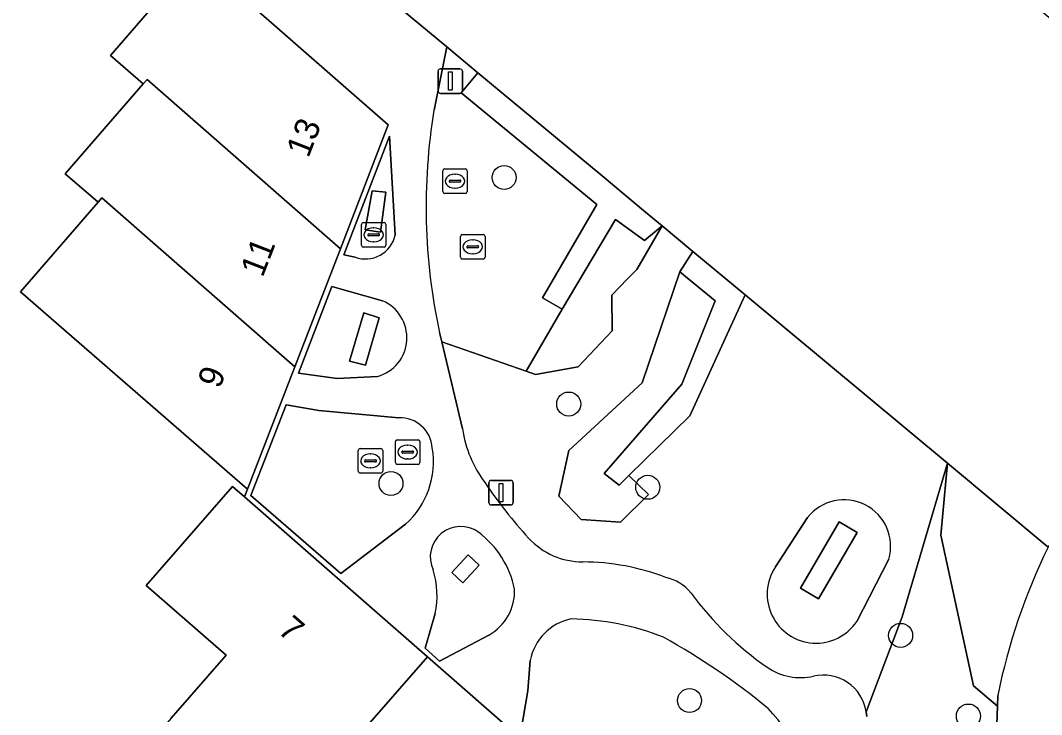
# Model space of a CAD drawing. Extents: x 160102 to 160934, y 382045 to 382923.
# Drawn here: x 160813.52 to 160855.17, y 382792.39 to 382820.68 of the extents above; entities that cross this region are included whole.
import ezdxf

# ---------------------------------------------------------------- set-up
doc = ezdxf.new("R2010")
doc.units = 0
for name, color, linetype in [('IMGEO_Boom', 7, 'Continuous'), ('IMGEO_Brandkraan', 7, 'Continuous'), ('IMGEO_Erf', 7, 'Continuous'), ('IMGEO_Groenvoorziening', 7, 'Continuous'), ('IMGEO_Haag', 7, 'Continuous'), ('IMGEO_Lichtmast', 7, 'Continuous'), ('IMGEO_Muur', 7, 'Continuous'), ('IMGEO_Pand', 7, 'Continuous'), ('IMGEO_Pand_nummerreeks', 7, 'Continuous'), ('IMGEO_Rioolput', 7, 'Continuous'), ('IMGEO_Voetpad_open', 7, 'Continuous')]:
    doc.layers.add(name, color=color, linetype=linetype)

msp = doc.modelspace()

# ---------------------------------------------------------------- linework, layer by layer
at = {"layer": 'IMGEO_Boom'}
for centre in [(160833.248, 382814.275), (160835.882, 382805.042), (160828.636, 382801.804), (160839.106, 382801.648), (160849.419, 382795.614), (160840.811, 382792.957), (160852.181, 382792.326)]:
    msp.add_circle(centre, 0.489, dxfattribs=at)
at = {"layer": 'IMGEO_Brandkraan'}
for p, q in [((160827.429, 382811.512), (160827.429, 382812.364)), ((160827.504, 382812.438), (160828.356, 382812.438)), ((160827.917, 382812.218), (160827.942, 382812.218)), ((160828.43, 382812.364), (160828.43, 382811.512)), ((160827.688, 382811.932), (160827.688, 382811.944)), ((160828.126, 382811.895), (160827.728, 382811.895)), ((160827.731, 382811.981), (160828.129, 382811.981)), ((160827.94, 382811.658), (160827.915, 382811.658)), ((160828.172, 382811.944), (160828.172, 382811.932)), ((160828.356, 382811.438), (160827.504, 382811.438))]:
    msp.add_line(p, q, dxfattribs=at)
for points in [[(160827.429, 382811.512), (160827.429, 382812.364)], [(160827.504, 382812.438), (160828.356, 382812.438)], [(160828.43, 382812.364), (160828.43, 382811.512)], [(160828.356, 382811.438), (160827.504, 382811.438)]]:
    msp.add_lwpolyline(points, dxfattribs=at)
for centre, radius, start, end in [((160827.506, 382812.362), 0.0765, 91.552, 178.448), ((160827.506, 382812.362), 0.0765, 91.552, 178.448), ((160828.354, 382812.362), 0.0765, 1.552, 88.448), ((160828.354, 382812.362), 0.0765, 1.552, 88.448), ((160827.728, 382811.941), 0.0403, 85.8775, 175.7526), ((160827.725, 382811.931), 0.0366, 178.938, 274.7102), ((160828.129, 382811.938), 0.043, 264.8664, 352.4533), ((160828.133, 382811.943), 0.0386, 1.7309, 96.639), ((160827.506, 382811.514), 0.0765, 181.552, 268.448), ((160827.506, 382811.514), 0.0765, 181.552, 268.448), ((160828.354, 382811.514), 0.0765, 271.552, 358.448), ((160828.354, 382811.514), 0.0765, 271.552, 358.448)]:
    msp.add_arc(centre, radius, start, end, dxfattribs=at)
for centre, major_axis, ratio, start_param, end_param in [((160827.916, 382811.938), (-0.387, 0.002), 0.722429, 4.712389, 7.853982), ((160827.941, 382811.938), (-0.39, 0.002), 0.717154, 1.570796, 4.712389)]:
    msp.add_ellipse(centre, major_axis=major_axis, ratio=ratio, start_param=start_param, end_param=end_param, dxfattribs=at)
at = {"layer": 'IMGEO_Erf'}
msp.add_lwpolyline([(160819.678, 382792.24), (160821.912, 382794.804), (160818.654, 382797.641), (160822.175, 382801.683), (160822.666, 382801.256), (160822.79, 382801.577), (160813.524, 382809.618), (160816.69, 382813.266), (160815.353, 382814.426), (160818.531, 382818.089), (160817.192, 382819.251), (160819.228, 382821.592)], dxfattribs=at)
at = {"layer": 'IMGEO_Groenvoorziening'}
for points in [[(160831.497, 382817.73), (160832.176, 382818.546), (160830.912, 382819.594), (160830.39, 382817.018)], [(160830.616, 382807.951), (160830.705, 382807.581), (160834.153, 382806.385), (160835.62, 382808.914), (160834.811, 382809.371), (160837.033, 382813.176), (160831.497, 382817.73)], [(160851.324, 382802.631), (160843.075, 382809.488), (160840.817, 382804.56), (160838.338, 382802.125), (160839.135, 382801.355), (160838.001, 382800.221), (160836.392, 382800.338), (160835.487, 382801.293), (160835.892, 382803.153), (160838.88, 382805.9), (160840.414, 382810.423), (160840.94, 382811.263), (160839.688, 382812.303), (160838.656, 382810.523), (160838.287, 382810.143), (160837.647, 382809.484), (160837.656, 382808.028), (160836.266, 382806.553), (160834.535, 382806.252), (160834.153, 382806.385), (160830.705, 382807.581), (160831.554, 382804.037)], [(160828.292, 382809.244), (160826.222, 382809.826), (160824.87, 382806.301), (160826.445, 382806.087), (160828.087, 382806.166)], [(160828.955, 382804.486), (160825.689, 382804.772), (160824.36, 382805.011), (160822.917, 382801.319), (160826.589, 382798.13), (160829.23, 382800.141)], [(160853.705, 382781.324), (160853.157, 382786.784), (160853.365, 382792.729), (160852.387, 382793.551), (160851.065, 382799.698), (160851.324, 382802.631), (160849.48, 382796.37), (160848.016, 382792.502), (160848.036, 382792.303)], [(160848.016, 382792.502), (160849.48, 382796.37), (160851.324, 382802.631)], [(160855.437, 382799.212), (160851.324, 382802.631), (160851.065, 382799.698), (160852.387, 382793.551), (160853.365, 382792.729), (160853.38, 382793.168)], [(160845.625, 382800.412), (160844.316, 382798.407)], [(160844.316, 382798.407), (160845.625, 382800.412)], [(160847.632, 382796.181), (160848.936, 382798.721)], [(160848.936, 382798.721), (160847.632, 382796.181)], [(160830.44, 382796.503), (160830.029, 382795.085), (160830.609, 382794.566), (160832.626, 382795.626)], [(160834.312, 382794.594), (160834.211, 382793.359), (160833.928, 382791.677), (160848.357, 382779.075), (160844.771, 382774.96), (160847.383, 382775.65)]]:
    msp.add_lwpolyline(points, dxfattribs=at)
for points in [[(160839.015, 382812.863), (160837.242, 382814.337), (160832.176, 382818.546), (160831.497, 382817.73), (160837.033, 382813.176), (160834.811, 382809.371), (160835.62, 382808.914), (160837.791, 382812.562), (160838.973, 382811.707), (160839.688, 382812.303)], [(160828.429, 382813.672), (160827.871, 382813.734), (160827.586, 382812.136), (160828.205, 382812.052)], [(160837.647, 382809.484), (160838.287, 382810.143), (160838.656, 382810.523), (160839.688, 382812.303), (160838.973, 382811.707), (160837.791, 382812.562), (160835.62, 382808.914), (160834.153, 382806.385), (160834.535, 382806.252), (160836.266, 382806.553), (160837.656, 382808.028)], [(160840.414, 382810.423), (160841.854, 382809.254), (160840.49, 382805.855), (160837.332, 382802.205), (160837.936, 382801.731), (160838.338, 382802.125), (160840.817, 382804.56), (160843.075, 382809.488), (160840.94, 382811.263)], [(160840.414, 382810.423), (160838.88, 382805.9), (160835.892, 382803.153), (160835.487, 382801.293), (160836.392, 382800.338), (160838.001, 382800.221), (160839.135, 382801.355), (160838.338, 382802.125), (160837.936, 382801.731), (160837.332, 382802.205), (160840.49, 382805.855), (160841.854, 382809.254)], [(160828.152, 382808.554), (160827.525, 382808.754), (160826.94, 382806.785), (160827.596, 382806.626)], [(160827.596, 382806.626), (160826.94, 382806.785), (160827.525, 382808.754), (160828.152, 382808.554)], [(160847.648, 382799.804), (160846.911, 382800.235), (160845.331, 382797.535), (160846.068, 382797.104)], [(160846.068, 382797.104), (160845.331, 382797.535), (160846.911, 382800.235), (160847.648, 382799.804)], [(160832.23, 382798.474), (160831.785, 382798.899), (160831.121, 382798.171), (160831.562, 382797.752)], [(160831.562, 382797.752), (160831.121, 382798.171), (160831.785, 382798.899), (160832.23, 382798.474)]]:
    msp.add_lwpolyline(points, close=True, dxfattribs=at)
for centre, radius, start, end in [((160854.299, 382813.078), 24.232, 170.6415, 192.2142), ((160827.649, 382807.741), 1.635, 285.5474, 66.8319), ((160828.997, 382803.159), 1.327, 4.0022, 91.8105), ((160836.262, 382804.701), 4.755, 188.0272, 217.1425), ((160826.938, 382802.691), 3.429, 311.9412, 9.4081), ((160849.473, 382813.379), 20.553, 214.1895, 222.1945), ((160847.115, 382799.243), 1.894, 343.9924, 141.8988), ((160847.115, 382799.243), 1.894, 343.9924, 141.8988), ((160831.478, 382798.811), 1.24, 54.2274, 205.1943), ((160829.897, 382796.725), 3.857, 11.5619, 53.2845), ((160836.465, 382801.634), 3.027, 222.8573, 269.8731), ((160878.164, 382788.105), 25.296, 153.9548, 168.4544), ((160836.402, 382788.883), 9.724, 69.2432, 89.6686), ((160845.974, 382797.293), 1.997, 146.1031, 326.1507), ((160845.974, 382797.293), 1.997, 146.1031, 326.1507), ((160826.917, 382797.229), 3.597, 348.3584, 17.0452), ((160839.45, 382796.207), 1.813, 38.3848, 77.3129), ((160831.624, 382797.419), 2.054, 299.2134, 2.2107), ((160851.565, 382805.22), 13.288, 216.4104, 235.1618), ((160836.421, 382794.178), 2.15, 101.7055, 168.8398), ((160835.816, 382785.552), 10.732, 68.5065, 89.0962), ((160825.413, 382769.842), 29.424, 50.7843, 60.8438), ((160845.333, 382796.278), 2.388, 235.329, 282.8798), ((160846.262, 382792.218), 1.777, 9.2079, 102.8971), ((160831.959, 382781.996), 16.083, 7.4715, 41.4355)]:
    msp.add_arc(centre, radius, start, end, dxfattribs=at)
at = {"layer": 'IMGEO_Haag'}
for points in [[(160832.176, 382818.546), (160831.497, 382817.73), (160837.033, 382813.176), (160834.811, 382809.371), (160835.62, 382808.914), (160837.791, 382812.562), (160838.973, 382811.707), (160839.688, 382812.303), (160839.015, 382812.863), (160837.242, 382814.337)], [(160828.205, 382812.052), (160828.429, 382813.672), (160827.871, 382813.734), (160827.586, 382812.136)], [(160840.414, 382810.423), (160841.854, 382809.254), (160840.49, 382805.855), (160837.332, 382802.205), (160837.936, 382801.731), (160838.338, 382802.125), (160840.817, 382804.56), (160843.075, 382809.488), (160840.94, 382811.263)], [(160828.152, 382808.554), (160827.525, 382808.754), (160826.94, 382806.785), (160827.596, 382806.626)], [(160847.648, 382799.804), (160846.911, 382800.235), (160845.331, 382797.535), (160846.068, 382797.104)], [(160832.23, 382798.474), (160831.785, 382798.899), (160831.121, 382798.171), (160831.562, 382797.752)]]:
    msp.add_lwpolyline(points, close=True, dxfattribs=at)
at = {"layer": 'IMGEO_Lichtmast'}
for p, q in [((160830.657, 382818.704), (160831.447, 382818.704)), ((160831.447, 382818.704), (160830.657, 382818.704)), ((160830.557, 382817.804), (160830.557, 382818.604)), ((160830.557, 382818.604), (160830.557, 382817.804)), ((160831.547, 382818.604), (160831.547, 382817.804)), ((160831.547, 382817.804), (160831.547, 382818.604)), ((160831.447, 382817.704), (160830.657, 382817.704)), ((160830.657, 382817.704), (160831.447, 382817.704)), ((160832.628, 382801.031), (160832.628, 382801.831)), ((160832.628, 382801.831), (160832.628, 382801.031)), ((160832.728, 382801.931), (160833.518, 382801.931)), ((160833.518, 382801.931), (160832.728, 382801.931)), ((160833.618, 382801.831), (160833.618, 382801.031)), ((160833.618, 382801.031), (160833.618, 382801.831)), ((160833.518, 382800.931), (160832.728, 382800.931)), ((160832.728, 382800.931), (160833.518, 382800.931))]:
    msp.add_line(p, q, dxfattribs=at)
for points in [[(160830.977, 382818.579), (160831.127, 382818.579), (160831.127, 382817.829), (160830.977, 382817.829), (160830.977, 382818.579)], [(160833.048, 382801.806), (160833.198, 382801.806), (160833.198, 382801.056), (160833.048, 382801.056), (160833.048, 382801.806)]]:
    msp.add_lwpolyline(points, dxfattribs=at)
for centre, start, end in [((160830.657, 382818.604), 90, 180), ((160830.657, 382818.604), 90, 180), ((160831.447, 382818.604), 0, 90), ((160831.447, 382818.604), 360, 90), ((160830.657, 382817.804), 180, 270), ((160830.657, 382817.804), 180, 270), ((160831.447, 382817.804), 270, 0), ((160831.447, 382817.804), 270, 0), ((160832.728, 382801.831), 90, 180), ((160832.728, 382801.831), 90, 180), ((160833.518, 382801.831), 0, 90), ((160833.518, 382801.831), 360, 90), ((160832.728, 382801.031), 180, 270), ((160832.728, 382801.031), 180, 270), ((160833.518, 382801.031), 270, 0), ((160833.518, 382801.031), 270, 0)]:
    msp.add_arc(centre, 0.1, start, end, dxfattribs=at)
at = {"layer": 'IMGEO_Muur'}
msp.add_lwpolyline([(160822.79, 382801.577), (160822.666, 382801.256)], dxfattribs=at)
at = {"layer": 'IMGEO_Pand'}
msp.add_lwpolyline([(160825.02, 382824.486), (160830.912, 382819.594), (160832.176, 382818.546), (160837.242, 382814.337), (160839.015, 382812.863), (160839.688, 382812.303), (160840.94, 382811.263), (160843.075, 382809.488), (160851.324, 382802.631), (160855.437, 382799.212), (160856.916, 382801.001), (160857.25, 382801.382), (160860.821, 382798.413), (160860.5, 382798.028), (160859.026, 382796.237), (160862.138, 382793.636), (160865.13, 382791.163), (160865.965, 382790.473), (160870.234, 382786.936), (160870.621, 382786.622), (160878.006, 382802.366), (160869.704, 382809.079), (160869.624, 382808.98), (160837.27, 382835.986)], dxfattribs=at)
for points in [[(160818.531, 382818.089), (160818.687, 382818.268), (160826.573, 382811.372), (160828.523, 382816.423), (160822.575, 382821.627), (160820.69, 382823.277), (160819.228, 382821.592), (160817.192, 382819.251)], [(160816.69, 382813.266), (160816.841, 382813.44), (160824.713, 382806.555), (160826.573, 382811.372), (160818.687, 382818.268), (160818.531, 382818.089), (160815.353, 382814.426)], [(160816.69, 382813.266), (160813.524, 382809.618), (160822.79, 382801.577), (160824.713, 382806.555), (160816.841, 382813.44)], [(160821.733, 382785.145), (160830.12, 382794.741), (160822.666, 382801.256), (160822.175, 382801.683), (160818.654, 382797.641), (160821.912, 382794.804), (160819.678, 382792.24), (160819.022, 382791.486), (160817.051, 382789.224)], [(160837.876, 382787.962), (160830.12, 382794.741), (160821.733, 382785.145), (160826.464, 382781.024), (160828.818, 382783.726), (160831.325, 382786.604), (160834.37, 382783.95)]]:
    msp.add_lwpolyline(points, close=True, dxfattribs=at)
at = {"layer": 'IMGEO_Rioolput'}
for p, q in [((160830.747, 382813.699), (160830.747, 382814.551)), ((160830.822, 382814.625), (160831.674, 382814.625)), ((160831.748, 382814.551), (160831.748, 382813.699)), ((160831.006, 382814.119), (160831.006, 382814.131)), ((160831.049, 382814.168), (160831.447, 382814.168)), ((160831.235, 382814.405), (160831.26, 382814.405)), ((160831.49, 382814.131), (160831.49, 382814.119)), ((160831.444, 382814.082), (160831.046, 382814.082)), ((160831.258, 382813.845), (160831.233, 382813.845)), ((160831.674, 382813.625), (160830.822, 382813.625)), ((160831.47, 382811.023), (160831.47, 382811.875)), ((160831.545, 382811.949), (160832.397, 382811.949)), ((160831.958, 382811.729), (160831.983, 382811.729)), ((160832.471, 382811.875), (160832.471, 382811.023)), ((160831.729, 382811.443), (160831.729, 382811.455)), ((160832.167, 382811.406), (160831.769, 382811.406)), ((160831.772, 382811.492), (160832.17, 382811.492)), ((160832.213, 382811.455), (160832.213, 382811.443)), ((160832.397, 382810.949), (160831.545, 382810.949)), ((160831.981, 382811.169), (160831.956, 382811.169)), ((160828.815, 382802.658), (160828.815, 382803.51)), ((160828.89, 382803.584), (160829.742, 382803.584)), ((160829.303, 382803.364), (160829.328, 382803.364)), ((160829.816, 382803.51), (160829.816, 382802.658)), ((160827.3, 382802.3), (160827.3, 382803.152)), ((160827.375, 382803.226), (160828.227, 382803.226)), ((160827.788, 382803.006), (160827.813, 382803.006)), ((160828.301, 382803.152), (160828.301, 382802.3)), ((160829.074, 382803.078), (160829.074, 382803.09)), ((160829.512, 382803.041), (160829.114, 382803.041)), ((160829.117, 382803.127), (160829.515, 382803.127)), ((160829.558, 382803.09), (160829.558, 382803.078)), ((160827.559, 382802.72), (160827.559, 382802.732)), ((160827.997, 382802.683), (160827.599, 382802.683)), ((160827.602, 382802.769), (160828, 382802.769)), ((160828.043, 382802.732), (160828.043, 382802.72)), ((160829.742, 382802.584), (160828.89, 382802.584)), ((160829.326, 382802.804), (160829.301, 382802.804)), ((160828.227, 382802.226), (160827.375, 382802.226)), ((160827.811, 382802.446), (160827.786, 382802.446))]:
    msp.add_line(p, q, dxfattribs=at)
for points in [[(160830.747, 382813.699), (160830.747, 382814.551)], [(160830.822, 382814.625), (160831.674, 382814.625)], [(160831.748, 382814.551), (160831.748, 382813.699)], [(160831.674, 382813.625), (160830.822, 382813.625)], [(160831.47, 382811.023), (160831.47, 382811.875)], [(160831.545, 382811.949), (160832.397, 382811.949)], [(160832.471, 382811.875), (160832.471, 382811.023)], [(160832.397, 382810.949), (160831.545, 382810.949)], [(160828.815, 382802.658), (160828.815, 382803.51)], [(160828.89, 382803.584), (160829.742, 382803.584)], [(160829.816, 382803.51), (160829.816, 382802.658)], [(160827.3, 382802.3), (160827.3, 382803.152)], [(160827.375, 382803.226), (160828.227, 382803.226)], [(160828.301, 382803.152), (160828.301, 382802.3)], [(160829.742, 382802.584), (160828.89, 382802.584)], [(160828.227, 382802.226), (160827.375, 382802.226)]]:
    msp.add_lwpolyline(points, dxfattribs=at)
for centre, radius, start, end in [((160830.824, 382814.549), 0.0765, 91.552, 178.448), ((160830.824, 382814.549), 0.0765, 91.552, 178.448), ((160831.672, 382814.549), 0.0765, 1.552, 88.448), ((160831.672, 382814.549), 0.0765, 1.552, 88.448), ((160831.046, 382814.128), 0.0403, 85.8775, 175.7526), ((160831.043, 382814.118), 0.0366, 178.938, 274.7102), ((160831.447, 382814.125), 0.043, 264.8664, 352.4533), ((160831.451, 382814.13), 0.0386, 1.7309, 96.639), ((160830.824, 382813.701), 0.0765, 181.552, 268.448), ((160830.824, 382813.701), 0.0765, 181.552, 268.448), ((160831.672, 382813.701), 0.0765, 271.552, 358.448), ((160831.672, 382813.701), 0.0765, 271.552, 358.448), ((160831.547, 382811.873), 0.0765, 91.552, 178.448), ((160831.547, 382811.873), 0.0765, 91.552, 178.448), ((160832.395, 382811.873), 0.0765, 1.552, 88.448), ((160832.395, 382811.873), 0.0765, 1.552, 88.448), ((160831.769, 382811.452), 0.0403, 85.8775, 175.7526), ((160831.766, 382811.442), 0.0366, 178.938, 274.7102), ((160832.17, 382811.449), 0.043, 264.8664, 352.4533), ((160832.174, 382811.454), 0.0386, 1.7309, 96.639), ((160831.547, 382811.025), 0.0765, 181.552, 268.448), ((160831.547, 382811.025), 0.0765, 181.552, 268.448), ((160832.395, 382811.025), 0.0765, 271.552, 358.448), ((160832.395, 382811.025), 0.0765, 271.552, 358.448), ((160828.892, 382803.508), 0.0765, 91.552, 178.448), ((160828.892, 382803.508), 0.0765, 91.552, 178.448), ((160829.74, 382803.508), 0.0765, 1.552, 88.448), ((160829.74, 382803.508), 0.0765, 1.552, 88.448), ((160827.377, 382803.15), 0.0765, 91.552, 178.448), ((160827.377, 382803.15), 0.0765, 91.552, 178.448), ((160828.225, 382803.15), 0.0765, 1.552, 88.448), ((160828.225, 382803.15), 0.0765, 1.552, 88.448), ((160829.114, 382803.087), 0.0403, 85.8775, 175.7526), ((160829.111, 382803.077), 0.0366, 178.938, 274.7102), ((160829.515, 382803.084), 0.043, 264.8664, 352.4533), ((160829.519, 382803.089), 0.0386, 1.7309, 96.639), ((160827.599, 382802.729), 0.0403, 85.8775, 175.7526), ((160827.596, 382802.719), 0.0366, 178.938, 274.7102), ((160828, 382802.726), 0.043, 264.8664, 352.4533), ((160828.004, 382802.731), 0.0386, 1.7309, 96.639), ((160828.892, 382802.66), 0.0765, 181.552, 268.448), ((160828.892, 382802.66), 0.0765, 181.552, 268.448), ((160829.74, 382802.66), 0.0765, 271.552, 358.448), ((160829.74, 382802.66), 0.0765, 271.552, 358.448), ((160827.377, 382802.302), 0.0765, 181.552, 268.448), ((160827.377, 382802.302), 0.0765, 181.552, 268.448), ((160828.225, 382802.302), 0.0765, 271.552, 358.448), ((160828.225, 382802.302), 0.0765, 271.552, 358.448)]:
    msp.add_arc(centre, radius, start, end, dxfattribs=at)
for centre, major_axis, ratio, start_param, end_param in [((160831.234, 382814.125), (-0.387, 0.002), 0.722429, 4.712389, 7.853982), ((160831.259, 382814.125), (-0.39, 0.002), 0.717154, 1.570796, 4.712389), ((160831.957, 382811.449), (-0.387, 0.002), 0.722429, 4.712389, 7.853982), ((160831.982, 382811.449), (-0.39, 0.002), 0.717154, 1.570796, 4.712389), ((160829.302, 382803.084), (-0.387, 0.002), 0.722429, 4.712389, 7.853982), ((160829.327, 382803.084), (-0.39, 0.002), 0.717154, 1.570796, 4.712389), ((160827.787, 382802.726), (-0.387, 0.002), 0.722429, 4.712389, 7.853982), ((160827.812, 382802.726), (-0.39, 0.002), 0.717154, 1.570796, 4.712389)]:
    msp.add_ellipse(centre, major_axis=major_axis, ratio=ratio, start_param=start_param, end_param=end_param, dxfattribs=at)
at = {"layer": 'IMGEO_Voetpad_open'}
for points in [[(160830.39, 382817.018), (160830.912, 382819.594), (160825.02, 382824.486), (160824.697, 382824.086), (160822.575, 382821.627), (160828.523, 382816.423), (160826.573, 382811.372), (160824.713, 382806.555), (160822.79, 382801.577), (160822.666, 382801.256), (160830.12, 382794.741), (160837.876, 382787.962), (160848.068, 382779.054), (160844.623, 382775.099), (160843.112, 382776.416), (160839.104, 382771.818), (160837.479, 382769.954), (160838.975, 382768.654), (160832.906, 382761.671), (160832.254, 382760.853)], [(160827.175, 382811.025), (160826.719, 382811.124), (160828.572, 382815.964), (160828.803, 382811.921)], [(160828.803, 382811.921), (160828.572, 382815.964), (160826.719, 382811.124), (160827.175, 382811.025)], [(160826.445, 382806.087), (160824.87, 382806.301), (160826.222, 382809.826), (160828.292, 382809.244)], [(160831.554, 382804.037), (160830.705, 382807.581), (160830.616, 382807.951)], [(160828.087, 382806.166), (160826.445, 382806.087)], [(160826.589, 382798.13), (160822.917, 382801.319), (160824.36, 382805.011), (160825.689, 382804.772), (160828.955, 382804.486)], [(160829.23, 382800.141), (160826.589, 382798.13)], [(160832.626, 382795.626), (160830.609, 382794.566), (160830.029, 382795.085), (160830.44, 382796.503)], [(160847.383, 382775.65), (160844.771, 382774.96), (160848.357, 382779.075), (160833.928, 382791.677), (160834.211, 382793.359), (160834.312, 382794.594)], [(160853.38, 382793.168), (160853.365, 382792.729), (160853.157, 382786.784), (160853.705, 382781.324)], [(160848.036, 382792.303), (160848.016, 382792.502)]]:
    msp.add_lwpolyline(points, dxfattribs=at)
msp.add_lwpolyline([(160828.205, 382812.052), (160827.586, 382812.136), (160827.871, 382813.734), (160828.429, 382813.672)], close=True, dxfattribs=at)
for centre, radius, start, end in [((160854.299, 382813.078), 24.232, 170.6415, 192.2142), ((160827.591, 382812.196), 1.243, 250.4281, 347.2259), ((160827.591, 382812.196), 1.243, 250.4281, 347.2259), ((160827.649, 382807.741), 1.635, 285.5474, 66.8319), ((160828.997, 382803.159), 1.327, 4.0022, 91.8105), ((160836.262, 382804.701), 4.755, 188.0272, 217.1425), ((160826.938, 382802.691), 3.429, 311.9412, 9.4081), ((160849.473, 382813.379), 20.553, 214.1895, 222.1945), ((160831.478, 382798.811), 1.24, 54.2274, 205.1943), ((160829.897, 382796.725), 3.857, 11.5619, 53.2845), ((160836.465, 382801.634), 3.027, 222.8573, 269.8731), ((160878.164, 382788.105), 25.296, 153.9548, 168.4544), ((160836.402, 382788.883), 9.724, 69.2432, 89.6686), ((160826.917, 382797.229), 3.597, 348.3584, 17.0452), ((160839.45, 382796.207), 1.813, 38.3848, 77.3129), ((160831.624, 382797.419), 2.054, 299.2134, 2.2107), ((160851.565, 382805.22), 13.288, 216.4104, 235.1618), ((160836.421, 382794.178), 2.15, 101.7055, 168.8398), ((160835.816, 382785.552), 10.732, 68.5065, 89.0962), ((160825.413, 382769.842), 29.424, 50.7843, 60.8438), ((160845.333, 382796.278), 2.388, 235.329, 282.8798), ((160846.262, 382792.218), 1.777, 9.2079, 102.8971), ((160831.959, 382781.996), 16.083, 7.4715, 41.4355)]:
    msp.add_arc(centre, radius, start, end, dxfattribs=at)

# ---------------------------------------------------------------- texts
at = {"layer": 'IMGEO_Pand_nummerreeks'}
for s, rotation, p in [('13', 68.8458, (160825.267, 382815.041)), ('11', 68.8313, (160823.401, 382810.171)), ('9', 68.5984, (160821.648, 382805.629)), ('7', 318.785, (160823.973, 382795.754))]:
    msp.add_text(s, height=1, rotation=rotation, dxfattribs=at).set_placement(p)

doc.saveas('drawing.dxf')
